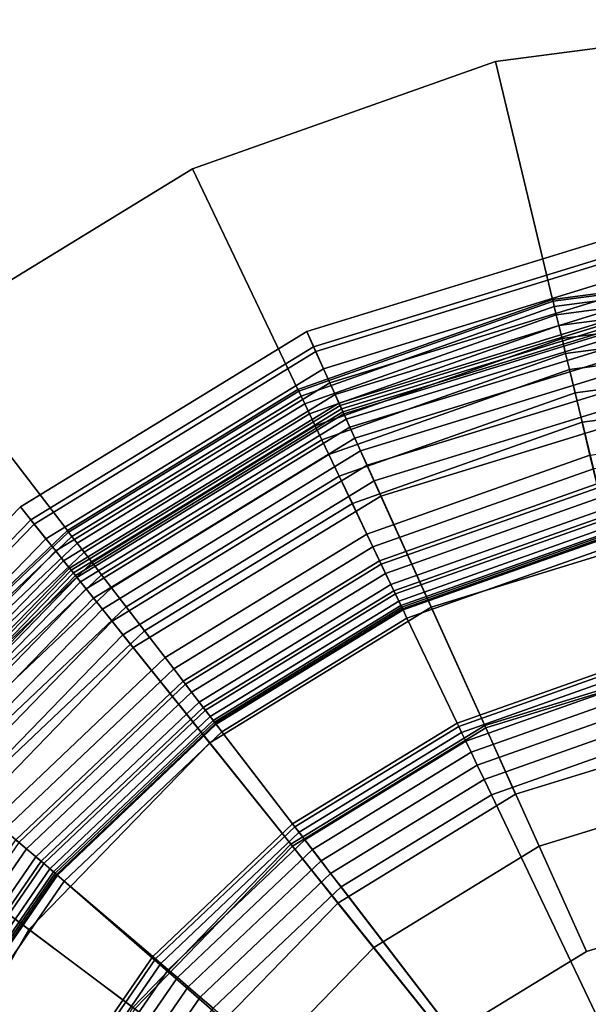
# Model space of a CAD drawing. Extents: x -43.1 to 43.1, y -41.3 to 41.3.
# Tile 651 of 656: x 26.7 to 27.2, y 32.8 to 33.7. Entities that reach past the tile are written whole.
import ezdxf

# ---------------------------------------------------------------- set-up
doc = ezdxf.new("R2010")
doc.units = 0
for name, color, linetype in [('LAMP', 7, 'CONTINUOUS'), ('LAMP_SUPPORT', 18, 'CONTINUOUS'), ('METAL_BASE', 254, 'CONTINUOUS')]:
    doc.layers.add(name, color=color, linetype=linetype)

msp = doc.modelspace()

# ---------------------------------------------------------------- linework, layer by layer
at = {"layer": 'LAMP'}
for points in [[(26.946, 33.3761, 34.4527), (27.2383, 33.466, 34.4527), (27.2409, 33.451, 34.5706), (26.9522, 33.3622, 34.5706)], [(26.9542, 33.3578, 34.1969), (27.2418, 33.4463, 34.1969), (27.2383, 33.466, 34.4527), (26.946, 33.3761, 34.4527)], [(26.9522, 33.3622, 34.5706), (27.2409, 33.451, 34.5706), (27.251, 33.3932, 34.6933), (26.9764, 33.3087, 34.6933)], [(26.9613, 33.3422, 33.9125), (27.2447, 33.4294, 33.9125), (27.2418, 33.4463, 34.1969), (26.9542, 33.3578, 34.1969)], [(26.9671, 33.3292, 33.6123), (27.2472, 33.4153, 33.6123), (27.2447, 33.4294, 33.9125), (26.9613, 33.3422, 33.9125)], [(26.9718, 33.3188, 33.3092), (27.2491, 33.4041, 33.3092), (27.2472, 33.4153, 33.6123), (26.9671, 33.3292, 33.6123)], [(26.9754, 33.3109, 33.0163), (27.2506, 33.3956, 33.0163), (27.2491, 33.4041, 33.3092), (26.9718, 33.3188, 33.3092)], [(26.9778, 33.3056, 32.7463), (27.2516, 33.3899, 32.7463), (27.2506, 33.3956, 33.0163), (26.9754, 33.3109, 33.0163)], [(26.9764, 33.3087, 34.6933), (27.251, 33.3932, 34.6933), (27.2666, 33.3039, 34.8124), (27.0137, 33.2261, 34.8124)], [(26.979, 33.3028, 32.5123), (27.2521, 33.3869, 32.5123), (27.2516, 33.3899, 32.7463), (26.9778, 33.3056, 32.7463)], [(26.9798, 33.3011, 32.4972), (27.2525, 33.385, 32.4972), (27.2521, 33.3869, 32.5123), (26.979, 33.3028, 32.5123)], [(26.982, 33.2962, 32.4834), (27.2534, 33.3797, 32.4834), (27.2525, 33.385, 32.4972), (26.9798, 33.3011, 32.4972)], [(26.6852, 33.2163, 34.4527), (26.946, 33.3761, 34.4527), (26.9522, 33.3622, 34.5706), (26.6947, 33.2043, 34.5706)], [(26.6977, 33.2006, 34.1969), (26.9542, 33.3578, 34.1969), (26.946, 33.3761, 34.4527), (26.6852, 33.2163, 34.4527)], [(26.9854, 33.2888, 32.4712), (27.2548, 33.3716, 32.4712), (27.2534, 33.3797, 32.4834), (26.982, 33.2962, 32.4834)], [(26.9898, 33.279, 32.4612), (27.2566, 33.3611, 32.4612), (27.2548, 33.3716, 32.4712), (26.9854, 33.2888, 32.4712)], [(26.6947, 33.2043, 34.5706), (26.9522, 33.3622, 34.5706), (26.9764, 33.3087, 34.6933), (26.7314, 33.1586, 34.6933)], [(26.7084, 33.1872, 33.9125), (26.9613, 33.3422, 33.9125), (26.9542, 33.3578, 34.1969), (26.6977, 33.2006, 34.1969)], [(26.9951, 33.2673, 32.4537), (27.2588, 33.3485, 32.4537), (27.2566, 33.3611, 32.4612), (26.9898, 33.279, 32.4612)], [(27.001, 33.2542, 32.4491), (27.2613, 33.3343, 32.4491), (27.2588, 33.3485, 32.4537), (26.9951, 33.2673, 32.4537)], [(26.7173, 33.1761, 33.6123), (26.9671, 33.3292, 33.6123), (26.9613, 33.3422, 33.9125), (26.7084, 33.1872, 33.9125)], [(27.0074, 33.2399, 32.4478), (27.264, 33.3189, 32.4478), (27.2613, 33.3343, 32.4491), (27.001, 33.2542, 32.4491)], [(26.7245, 33.1672, 33.3092), (26.9718, 33.3188, 33.3092), (26.9671, 33.3292, 33.6123), (26.7173, 33.1761, 33.6123)], [(26.7298, 33.1605, 33.0163), (26.9754, 33.3109, 33.0163), (26.9718, 33.3188, 33.3092), (26.7245, 33.1672, 33.3092)], [(27.1082, 33.0168, 32.4555), (27.3061, 33.0776, 32.4555), (27.264, 33.3189, 32.4478), (27.0074, 33.2399, 32.4478)], [(26.7335, 33.156, 32.7463), (26.9778, 33.3056, 32.7463), (26.9754, 33.3109, 33.0163), (26.7298, 33.1605, 33.0163)], [(26.7314, 33.1586, 34.6933), (26.9764, 33.3087, 34.6933), (27.0137, 33.2261, 34.8124), (26.788, 33.0879, 34.8124)], [(26.7354, 33.1536, 32.5123), (26.979, 33.3028, 32.5123), (26.9778, 33.3056, 32.7463), (26.7335, 33.156, 32.7463)], [(27.0137, 33.2261, 34.8124), (27.2666, 33.3039, 34.8124), (27.2857, 33.1943, 34.9196), (27.0595, 33.1247, 34.9196)], [(26.7366, 33.152, 32.4972), (26.9798, 33.3011, 32.4972), (26.979, 33.3028, 32.5123), (26.7354, 33.1536, 32.5123)], [(26.7399, 33.1479, 32.4834), (26.982, 33.2962, 32.4834), (26.9798, 33.3011, 32.4972), (26.7366, 33.152, 32.4972)], [(26.7451, 33.1415, 32.4712), (26.9854, 33.2888, 32.4712), (26.982, 33.2962, 32.4834), (26.7399, 33.1479, 32.4834)], [(26.7518, 33.1331, 32.4612), (26.9898, 33.279, 32.4612), (26.9854, 33.2888, 32.4712), (26.7451, 33.1415, 32.4712)], [(26.7598, 33.1231, 32.4537), (26.9951, 33.2673, 32.4537), (26.9898, 33.279, 32.4612), (26.7518, 33.1331, 32.4612)], [(26.7688, 33.1119, 32.4491), (27.001, 33.2542, 32.4491), (26.9951, 33.2673, 32.4537), (26.7598, 33.1231, 32.4537)], [(26.7786, 33.0997, 32.4478), (27.0074, 33.2399, 32.4478), (27.001, 33.2542, 32.4491), (26.7688, 33.1119, 32.4491)], [(26.9317, 32.9086, 32.4555), (27.1082, 33.0168, 32.4555), (27.0074, 33.2399, 32.4478), (26.7786, 33.0997, 32.4478)], [(26.788, 33.0879, 34.8124), (27.0137, 33.2261, 34.8124), (27.0595, 33.1247, 34.9196), (26.8576, 33.001, 34.9196)], [(26.4723, 32.9966, 34.4527), (26.6852, 33.2163, 34.4527), (26.6947, 33.2043, 34.5706), (26.4845, 32.9874, 34.5706)], [(26.4883, 32.9846, 34.1969), (26.6977, 33.2006, 34.1969), (26.6852, 33.2163, 34.4527), (26.4723, 32.9966, 34.4527)], [(26.4845, 32.9874, 34.5706), (26.6947, 33.2043, 34.5706), (26.7314, 33.1586, 34.6933), (26.5314, 32.9522, 34.6933)], [(26.502, 32.9743, 33.9125), (26.7084, 33.1872, 33.9125), (26.6977, 33.2006, 34.1969), (26.4883, 32.9846, 34.1969)], [(26.5134, 32.9657, 33.6123), (26.7173, 33.1761, 33.6123), (26.7084, 33.1872, 33.9125), (26.502, 32.9743, 33.9125)], [(27.0595, 33.1247, 34.9196), (27.2857, 33.1943, 34.9196), (27.3065, 33.0755, 35.0066), (27.1091, 33.0148, 35.0066)], [(26.5226, 32.9589, 33.3092), (26.7245, 33.1672, 33.3092), (26.7173, 33.1761, 33.6123), (26.5134, 32.9657, 33.6123)], [(26.5295, 32.9537, 33.0163), (26.7298, 33.1605, 33.0163), (26.7245, 33.1672, 33.3092), (26.5226, 32.9589, 33.3092)], [(26.5341, 32.9502, 32.7463), (26.7335, 33.156, 32.7463), (26.7298, 33.1605, 33.0163), (26.5295, 32.9537, 33.0163)], [(26.5314, 32.9522, 34.6933), (26.7314, 33.1586, 34.6933), (26.788, 33.0879, 34.8124), (26.6039, 32.8978, 34.8124)], [(26.5366, 32.9484, 32.5123), (26.7354, 33.1536, 32.5123), (26.7335, 33.156, 32.7463), (26.5341, 32.9502, 32.7463)], [(26.5381, 32.9472, 32.4972), (26.7366, 33.152, 32.4972), (26.7354, 33.1536, 32.5123), (26.5366, 32.9484, 32.5123)], [(26.5423, 32.944, 32.4834), (26.7399, 33.1479, 32.4834), (26.7366, 33.152, 32.4972), (26.5381, 32.9472, 32.4972)], [(26.5489, 32.9391, 32.4712), (26.7451, 33.1415, 32.4712), (26.7399, 33.1479, 32.4834), (26.5423, 32.944, 32.4834)], [(26.5575, 32.9326, 32.4612), (26.7518, 33.1331, 32.4612), (26.7451, 33.1415, 32.4712), (26.5489, 32.9391, 32.4712)], [(26.5677, 32.925, 32.4537), (26.7598, 33.1231, 32.4537), (26.7518, 33.1331, 32.4612), (26.5575, 32.9326, 32.4612)], [(26.8576, 33.001, 34.9196), (27.0595, 33.1247, 34.9196), (27.1091, 33.0148, 35.0066), (26.933, 32.9069, 35.0066)], [(26.5793, 32.9163, 32.4491), (26.7688, 33.1119, 32.4491), (26.7598, 33.1231, 32.4537), (26.5677, 32.925, 32.4537)], [(26.5918, 32.9069, 32.4478), (26.7786, 33.0997, 32.4478), (26.7688, 33.1119, 32.4491), (26.5793, 32.9163, 32.4491)], [(26.7876, 32.7599, 32.4555), (26.9317, 32.9086, 32.4555), (26.7786, 33.0997, 32.4478), (26.5918, 32.9069, 32.4478)], [(26.6039, 32.8978, 34.8124), (26.788, 33.0879, 34.8124), (26.8576, 33.001, 34.9196), (26.6929, 32.831, 34.9196)], [(27.1364, 32.9543, 31.956), (27.3179, 33.0101, 31.956), (27.3061, 33.0776, 32.4555), (27.1082, 33.0168, 32.4555)], [(27.1091, 33.0148, 35.0066), (27.3065, 33.0755, 35.0066), (27.3268, 32.9588, 35.0649), (27.1579, 32.9068, 35.0649)], [(26.9745, 32.8551, 31.956), (27.1364, 32.9543, 31.956), (27.1082, 33.0168, 32.4555), (26.9317, 32.9086, 32.4555)], [(26.933, 32.9069, 35.0066), (27.1091, 33.0148, 35.0066), (27.1579, 32.9068, 35.0649), (27.0071, 32.8144, 35.0649)], [(27.1364, 32.9543, 31.956), (26.9745, 32.8551, 31.956), (27.4481, 32.264, 31.956), (27.3179, 33.0101, 31.956)], [(26.6929, 32.831, 34.9196), (26.8576, 33.001, 34.9196), (26.933, 32.9069, 35.0066), (26.7893, 32.7586, 35.0066)], [(27.1579, 32.9068, 35.0649), (27.3268, 32.9588, 35.0649), (27.3449, 32.8552, 35.0862), (27.2011, 32.811, 35.0862)], [(26.8424, 32.7187, 31.956), (26.9745, 32.8551, 31.956), (26.9317, 32.9086, 32.4555), (26.7876, 32.7599, 32.4555)], [(26.685, 32.58, 32.4555), (26.7876, 32.7599, 32.4555), (26.5918, 32.9069, 32.4478), (26.4588, 32.6738, 32.4478)], [(26.7893, 32.7586, 35.0066), (26.933, 32.9069, 35.0066), (27.0071, 32.8144, 35.0649), (26.8841, 32.6874, 35.0649)], [(27.0071, 32.8144, 35.0649), (27.1579, 32.9068, 35.0649), (27.2011, 32.811, 35.0862), (27.0728, 32.7324, 35.0862)], [(26.4728, 32.668, 34.8124), (26.6039, 32.8978, 34.8124), (26.6929, 32.831, 34.9196), (26.5756, 32.6254, 34.9196)], [(26.8424, 32.7187, 31.956), (26.7483, 32.5538, 31.956), (27.4481, 32.264, 31.956), (26.9745, 32.8551, 31.956)], [(27.2011, 32.811, 35.0862), (27.3449, 32.8552, 35.0862), (27.4481, 32.264, 35.0862), (27.0728, 32.7324, 35.0862)], [(26.5756, 32.6254, 34.9196), (26.6929, 32.831, 34.9196), (26.7893, 32.7586, 35.0066), (26.687, 32.5792, 35.0066)], [(26.8841, 32.6874, 35.0649), (27.0071, 32.8144, 35.0649), (27.0728, 32.7324, 35.0862), (26.9681, 32.6243, 35.0862)]]:
    msp.add_3dface(points, dxfattribs=at)
at = {"layer": 'LAMP_SUPPORT'}
for points in [[(27.4142, 33.4375, 28.8247), (27.1701, 33.4054, 28.8247), (27.1705, 33.4037, 28.8097), (27.4142, 33.4358, 28.8097)], [(27.4142, 33.4375, 32.2886), (27.1701, 33.4054, 32.2886), (27.1701, 33.4054, 28.8247), (27.4142, 33.4375, 28.8247)], [(27.4142, 33.4358, 32.3037), (27.1705, 33.4037, 32.3037), (27.1701, 33.4054, 32.2886), (27.4142, 33.4375, 32.2886)], [(27.4142, 33.4358, 28.8097), (27.1705, 33.4037, 28.8097), (27.1716, 33.3989, 28.7959), (27.4143, 33.4309, 28.7959)], [(27.4143, 33.4309, 32.3175), (27.1716, 33.3989, 32.3175), (27.1705, 33.4037, 32.3037), (27.4142, 33.4358, 32.3037)], [(27.4143, 33.4309, 28.7959), (27.1716, 33.3989, 28.7959), (27.1734, 33.3914, 28.7837), (27.4145, 33.4231, 28.7837)], [(27.4145, 33.4231, 32.3297), (27.1734, 33.3914, 32.3297), (27.1716, 33.3989, 32.3175), (27.4143, 33.4309, 32.3175)], [(27.4145, 33.4231, 28.7837), (27.1734, 33.3914, 28.7837), (27.1758, 33.3815, 28.7735), (27.4148, 33.4129, 28.7735)], [(27.4148, 33.4129, 32.3398), (27.1758, 33.3815, 32.3398), (27.1734, 33.3914, 32.3297), (27.4145, 33.4231, 32.3297)], [(27.4148, 33.4129, 28.7735), (27.1758, 33.3815, 28.7735), (27.1787, 33.3696, 28.7657), (27.4151, 33.4008, 28.7657)], [(27.4151, 33.4008, 32.3476), (27.1787, 33.3696, 32.3476), (27.1758, 33.3815, 32.3398), (27.4148, 33.4129, 32.3398)], [(27.1701, 33.4054, 28.8247), (26.938, 33.3232, 28.8247), (26.9387, 33.3217, 28.8097), (27.1705, 33.4037, 28.8097)], [(27.1701, 33.4054, 32.2886), (26.938, 33.3232, 32.2886), (26.938, 33.3232, 28.8247), (27.1701, 33.4054, 28.8247)], [(27.1705, 33.4037, 32.3037), (26.9387, 33.3217, 32.3037), (26.938, 33.3232, 32.2886), (27.1701, 33.4054, 32.2886)], [(27.1705, 33.4037, 28.8097), (26.9387, 33.3217, 28.8097), (26.9409, 33.3172, 28.7959), (27.1716, 33.3989, 28.7959)], [(27.1716, 33.3989, 32.3175), (26.9409, 33.3172, 32.3175), (26.9387, 33.3217, 32.3037), (27.1705, 33.4037, 32.3037)], [(27.1716, 33.3989, 28.7959), (26.9409, 33.3172, 28.7959), (26.9442, 33.3102, 28.7837), (27.1734, 33.3914, 28.7837)], [(27.1734, 33.3914, 32.3297), (26.9442, 33.3102, 32.3297), (26.9409, 33.3172, 32.3175), (27.1716, 33.3989, 32.3175)], [(27.4151, 33.4008, 28.7657), (27.1787, 33.3696, 28.7657), (27.1819, 33.3562, 28.7608), (27.4155, 33.3869, 28.7608)], [(27.4155, 33.3869, 32.3525), (27.1819, 33.3562, 32.3525), (27.1787, 33.3696, 32.3476), (27.4151, 33.4008, 32.3476)], [(27.1734, 33.3914, 28.7837), (26.9442, 33.3102, 28.7837), (26.9486, 33.301, 28.7735), (27.1758, 33.3815, 28.7735)], [(27.1758, 33.3815, 32.3398), (26.9486, 33.301, 32.3398), (26.9442, 33.3102, 32.3297), (27.1734, 33.3914, 32.3297)], [(27.4155, 33.3869, 28.7608), (27.1819, 33.3562, 28.7608), (27.1854, 33.3415, 28.7591), (27.4159, 33.3719, 28.7591)], [(27.4159, 33.3719, 32.3543), (27.1854, 33.3415, 32.3543), (27.1819, 33.3562, 32.3525), (27.4155, 33.3869, 32.3525)], [(27.1758, 33.3815, 28.7735), (26.9486, 33.301, 28.7735), (26.9538, 33.29, 28.7657), (27.1787, 33.3696, 28.7657)], [(27.1787, 33.3696, 32.3476), (26.9538, 33.29, 32.3476), (26.9486, 33.301, 32.3398), (27.1758, 33.3815, 32.3398)], [(27.1787, 33.3696, 28.7657), (26.9538, 33.29, 28.7657), (26.9598, 33.2775, 28.7608), (27.1819, 33.3562, 28.7608)], [(27.1819, 33.3562, 32.3525), (26.9598, 33.2775, 32.3525), (26.9538, 33.29, 32.3476), (27.1787, 33.3696, 32.3476)], [(27.4159, 33.3719, 28.7591), (27.1854, 33.3415, 28.7591), (27.1905, 33.3202, 28.7574), (27.4164, 33.35, 28.7574)], [(27.4183, 33.2787, 32.3543), (27.2072, 33.2509, 32.3543), (27.1854, 33.3415, 32.3543), (27.4159, 33.3719, 32.3543)], [(27.1819, 33.3562, 28.7608), (26.9598, 33.2775, 28.7608), (26.9663, 33.264, 28.7591), (27.1854, 33.3415, 28.7591)], [(27.1854, 33.3415, 32.3543), (26.9663, 33.264, 32.3543), (26.9598, 33.2775, 32.3525), (27.1819, 33.3562, 32.3525)], [(27.4164, 33.35, 28.7574), (27.1905, 33.3202, 28.7574), (27.1969, 33.2934, 28.7526), (27.4172, 33.3224, 28.7526)], [(27.1854, 33.3415, 28.7591), (26.9663, 33.264, 28.7591), (26.9757, 33.2441, 28.7574), (27.1905, 33.3202, 28.7574)], [(27.2072, 33.2509, 32.3543), (27.0064, 33.1798, 32.3543), (26.9663, 33.264, 32.3543), (27.1854, 33.3415, 32.3543)], [(26.938, 33.3232, 28.8247), (26.7281, 33.1946, 28.8247), (26.7291, 33.1932, 28.8097), (26.9387, 33.3217, 28.8097)], [(26.938, 33.3232, 32.2886), (26.7281, 33.1946, 32.2886), (26.7281, 33.1946, 28.8247), (26.938, 33.3232, 28.8247)], [(26.9387, 33.3217, 32.3037), (26.7291, 33.1932, 32.3037), (26.7281, 33.1946, 32.2886), (26.938, 33.3232, 32.2886)], [(26.9387, 33.3217, 28.8097), (26.7291, 33.1932, 28.8097), (26.7321, 33.1893, 28.7959), (26.9409, 33.3172, 28.7959)], [(26.9409, 33.3172, 32.3175), (26.7321, 33.1893, 32.3175), (26.7291, 33.1932, 32.3037), (26.9387, 33.3217, 32.3037)], [(27.4172, 33.3224, 28.7526), (27.1969, 33.2934, 28.7526), (27.2041, 33.2635, 28.745), (27.418, 33.2916, 28.745)], [(26.9409, 33.3172, 28.7959), (26.7321, 33.1893, 28.7959), (26.7369, 33.1831, 28.7837), (26.9442, 33.3102, 28.7837)], [(26.9442, 33.3102, 32.3297), (26.7369, 33.1831, 32.3297), (26.7321, 33.1893, 32.3175), (26.9409, 33.3172, 32.3175)], [(27.1905, 33.3202, 28.7574), (26.9757, 33.2441, 28.7574), (26.9876, 33.2193, 28.7526), (27.1969, 33.2934, 28.7526)], [(26.9442, 33.3102, 28.7837), (26.7369, 33.1831, 28.7837), (26.7431, 33.1751, 28.7735), (26.9486, 33.301, 28.7735)], [(26.9486, 33.301, 32.3398), (26.7431, 33.1751, 32.3398), (26.7369, 33.1831, 32.3297), (26.9442, 33.3102, 32.3297)], [(26.9486, 33.301, 28.7735), (26.7431, 33.1751, 28.7735), (26.7505, 33.1654, 28.7657), (26.9538, 33.29, 28.7657)], [(26.9538, 33.29, 32.3476), (26.7505, 33.1654, 32.3476), (26.7431, 33.1751, 32.3398), (26.9486, 33.301, 32.3398)], [(26.9538, 33.29, 28.7657), (26.7505, 33.1654, 28.7657), (26.7589, 33.1544, 28.7608), (26.9598, 33.2775, 28.7608)], [(26.9598, 33.2775, 32.3525), (26.7589, 33.1544, 32.3525), (26.7505, 33.1654, 32.3476), (26.9538, 33.29, 32.3476)], [(27.1969, 33.2934, 28.7526), (26.9876, 33.2193, 28.7526), (27.0008, 33.1915, 28.745), (27.2041, 33.2635, 28.745)], [(26.9598, 33.2775, 28.7608), (26.7589, 33.1544, 28.7608), (26.7681, 33.1425, 28.7591), (26.9663, 33.264, 28.7591)], [(26.9663, 33.264, 32.3543), (26.7681, 33.1425, 32.3543), (26.7589, 33.1544, 32.3525), (26.9598, 33.2775, 32.3525)], [(26.9663, 33.264, 28.7591), (26.7681, 33.1425, 28.7591), (26.7814, 33.1251, 28.7574), (26.9757, 33.2441, 28.7574)], [(27.0064, 33.1798, 32.3543), (26.8248, 33.0685, 32.3543), (26.7681, 33.1425, 32.3543), (26.9663, 33.264, 32.3543)], [(27.2041, 33.2635, 28.745), (27.0008, 33.1915, 28.745), (27.014, 33.1639, 28.735), (27.2113, 33.2337, 28.735)], [(27.2104, 33.2373, 32.3527), (27.0124, 33.1672, 32.3527), (27.0064, 33.1798, 32.3543), (27.2072, 33.2509, 32.3543)], [(26.9757, 33.2441, 28.7574), (26.7814, 33.1251, 28.7574), (26.7982, 33.1032, 28.7526), (26.9876, 33.2193, 28.7526)], [(27.2134, 33.2249, 32.3481), (27.0179, 33.1556, 32.3481), (27.0124, 33.1672, 32.3527), (27.2104, 33.2373, 32.3527)], [(27.2113, 33.2337, 28.735), (27.014, 33.1639, 28.735), (27.0255, 33.1397, 28.7229), (27.2175, 33.2077, 28.7229)], [(27.2161, 33.2139, 32.3409), (27.0228, 33.1454, 32.3409), (27.0179, 33.1556, 32.3481), (27.2134, 33.2249, 32.3481)], [(26.9876, 33.2193, 28.7526), (26.7982, 33.1032, 28.7526), (26.8169, 33.0788, 28.745), (27.0008, 33.1915, 28.745)], [(27.2183, 33.2047, 32.3315), (27.0269, 33.1369, 32.3315), (27.0228, 33.1454, 32.3409), (27.2161, 33.2139, 32.3409)], [(27.2175, 33.2077, 28.7229), (27.0255, 33.1397, 28.7229), (27.0338, 33.1223, 28.709), (27.222, 33.1889, 28.709)], [(27.2199, 33.1977, 32.3202), (27.03, 33.1304, 32.3202), (27.0269, 33.1369, 32.3315), (27.2183, 33.2047, 32.3315)], [(27.221, 33.1932, 32.3074), (27.0319, 33.1262, 32.3074), (27.03, 33.1304, 32.3202), (27.2199, 33.1977, 32.3202)], [(26.7281, 33.1946, 28.8247), (26.5495, 33.0251, 28.8247), (26.5508, 33.024, 28.8097), (26.7291, 33.1932, 28.8097)], [(26.7281, 33.1946, 32.2886), (26.5495, 33.0251, 32.2886), (26.5495, 33.0251, 28.8247), (26.7281, 33.1946, 28.8247)], [(26.7291, 33.1932, 32.3037), (26.5508, 33.024, 32.3037), (26.5495, 33.0251, 32.2886), (26.7281, 33.1946, 32.2886)], [(26.7291, 33.1932, 28.8097), (26.5508, 33.024, 28.8097), (26.5546, 33.0208, 28.7959), (26.7321, 33.1893, 28.7959)], [(26.7321, 33.1893, 32.3175), (26.5546, 33.0208, 32.3175), (26.5508, 33.024, 32.3037), (26.7291, 33.1932, 32.3037)], [(26.7321, 33.1893, 28.7959), (26.5546, 33.0208, 28.7959), (26.5605, 33.0157, 28.7837), (26.7369, 33.1831, 28.7837)], [(26.7369, 33.1831, 32.3297), (26.5605, 33.0157, 32.3297), (26.5546, 33.0208, 32.3175), (26.7321, 33.1893, 32.3175)], [(27.0008, 33.1915, 28.745), (26.8169, 33.0788, 28.745), (26.8356, 33.0545, 28.735), (27.014, 33.1639, 28.735)], [(27.4304, 32.2792, 31.3898), (26.8629, 33.0188, 31.3898), (27.0334, 33.1233, 31.3898), (27.2218, 33.19, 31.3898)], [(27.2214, 33.1916, 32.2934), (27.0327, 33.1248, 32.2934), (27.0319, 33.1262, 32.3074), (27.221, 33.1932, 32.3074)], [(27.2218, 33.19, 31.3898), (27.0334, 33.1233, 31.3898), (27.0327, 33.1248, 32.2934), (27.2214, 33.1916, 32.2934)], [(27.222, 33.1889, 28.709), (27.0338, 33.1223, 28.709), (27.0374, 33.1147, 28.6937), (27.224, 33.1808, 28.6937)], [(26.7369, 33.1831, 28.7837), (26.5605, 33.0157, 28.7837), (26.5682, 33.0091, 28.7735), (26.7431, 33.1751, 28.7735)], [(26.7431, 33.1751, 32.3398), (26.5682, 33.0091, 32.3398), (26.5605, 33.0157, 32.3297), (26.7369, 33.1831, 32.3297)], [(27.0124, 33.1672, 32.3527), (26.8333, 33.0574, 32.3527), (26.8248, 33.0685, 32.3543), (27.0064, 33.1798, 32.3543)], [(27.224, 33.1808, 28.6937), (27.0374, 33.1147, 28.6937), (27.0831, 33.0191, 27.6716), (27.2487, 33.0777, 27.6716)], [(26.7431, 33.1751, 28.7735), (26.5682, 33.0091, 28.7735), (26.5775, 33.0012, 28.7657), (26.7505, 33.1654, 28.7657)], [(26.7505, 33.1654, 32.3476), (26.5775, 33.0012, 32.3476), (26.5682, 33.0091, 32.3398), (26.7431, 33.1751, 32.3398)], [(26.7505, 33.1654, 28.7657), (26.5775, 33.0012, 28.7657), (26.588, 32.9922, 28.7608), (26.7589, 33.1544, 28.7608)], [(26.7589, 33.1544, 32.3525), (26.588, 32.9922, 32.3525), (26.5775, 33.0012, 32.3476), (26.7505, 33.1654, 32.3476)], [(27.0179, 33.1556, 32.3481), (26.8411, 33.0473, 32.3481), (26.8333, 33.0574, 32.3527), (27.0124, 33.1672, 32.3527)], [(27.014, 33.1639, 28.735), (26.8356, 33.0545, 28.735), (26.8518, 33.0333, 28.7229), (27.0255, 33.1397, 28.7229)], [(26.7589, 33.1544, 28.7608), (26.588, 32.9922, 28.7608), (26.5994, 32.9825, 28.7591), (26.7681, 33.1425, 28.7591)], [(26.7681, 33.1425, 32.3543), (26.5994, 32.9825, 32.3543), (26.588, 32.9922, 32.3525), (26.7589, 33.1544, 32.3525)], [(27.0228, 33.1454, 32.3409), (26.848, 33.0383, 32.3409), (26.8411, 33.0473, 32.3481), (27.0179, 33.1556, 32.3481)], [(26.7681, 33.1425, 28.7591), (26.5994, 32.9825, 28.7591), (26.6161, 32.9682, 28.7574), (26.7814, 33.1251, 28.7574)], [(26.8248, 33.0685, 32.3543), (26.6703, 32.9219, 32.3543), (26.5994, 32.9825, 32.3543), (26.7681, 33.1425, 32.3543)], [(27.0269, 33.1369, 32.3315), (26.8537, 33.0308, 32.3315), (26.848, 33.0383, 32.3409), (27.0228, 33.1454, 32.3409)], [(27.0255, 33.1397, 28.7229), (26.8518, 33.0333, 28.7229), (26.8636, 33.018, 28.709), (27.0338, 33.1223, 28.709)], [(27.03, 33.1304, 32.3202), (26.8581, 33.0251, 32.3202), (26.8537, 33.0308, 32.3315), (27.0269, 33.1369, 32.3315)], [(26.7814, 33.1251, 28.7574), (26.6161, 32.9682, 28.7574), (26.637, 32.9503, 28.7526), (26.7982, 33.1032, 28.7526)], [(27.0319, 33.1262, 32.3074), (26.8609, 33.0214, 32.3074), (26.8581, 33.0251, 32.3202), (27.03, 33.1304, 32.3202)], [(27.0327, 33.1248, 32.2934), (26.8619, 33.0201, 32.2934), (26.8609, 33.0214, 32.3074), (27.0319, 33.1262, 32.3074)], [(27.0334, 33.1233, 31.3898), (26.8629, 33.0188, 31.3898), (26.8619, 33.0201, 32.2934), (27.0327, 33.1248, 32.2934)], [(27.0338, 33.1223, 28.709), (26.8636, 33.018, 28.709), (26.8687, 33.0113, 28.6937), (27.0374, 33.1147, 28.6937)], [(27.0374, 33.1147, 28.6937), (26.8687, 33.0113, 28.6937), (26.9332, 32.9272, 27.6716), (27.0831, 33.0191, 27.6716)], [(26.7982, 33.1032, 28.7526), (26.637, 32.9503, 28.7526), (26.6605, 32.9303, 28.745), (26.8169, 33.0788, 28.745)], [(26.8169, 33.0788, 28.745), (26.6605, 32.9303, 28.745), (26.6838, 32.9104, 28.735), (26.8356, 33.0545, 28.735)], [(27.2487, 33.0777, 27.6716), (27.0831, 33.0191, 27.6716), (27.0845, 33.0161, 27.6563), (27.2495, 33.0746, 27.6563)], [(27.2495, 33.0746, 27.6563), (27.0845, 33.0161, 27.6563), (27.0872, 33.0105, 27.6424), (27.2509, 33.0685, 27.6424)], [(26.8333, 33.0574, 32.3527), (26.6809, 32.9128, 32.3527), (26.6703, 32.9219, 32.3543), (26.8248, 33.0685, 32.3543)], [(27.2509, 33.0685, 27.6424), (27.0872, 33.0105, 27.6424), (27.091, 33.0025, 27.6303), (27.253, 33.0599, 27.6303)], [(26.8411, 33.0473, 32.3481), (26.6907, 32.9045, 32.3481), (26.6809, 32.9128, 32.3527), (26.8333, 33.0574, 32.3527)], [(26.8356, 33.0545, 28.735), (26.6838, 32.9104, 28.735), (26.7041, 32.8931, 28.7229), (26.8518, 33.0333, 28.7229)], [(27.253, 33.0599, 27.6303), (27.091, 33.0025, 27.6303), (27.0958, 32.9925, 27.6203), (27.2556, 33.0491, 27.6203)], [(26.848, 33.0383, 32.3409), (26.6993, 32.8972, 32.3409), (26.6907, 32.9045, 32.3481), (26.8411, 33.0473, 32.3481)], [(27.2556, 33.0491, 27.6203), (27.0958, 32.9925, 27.6203), (27.1013, 32.9808, 27.6127), (27.2586, 33.0365, 27.6127)], [(26.8537, 33.0308, 32.3315), (26.7065, 32.891, 32.3315), (26.6993, 32.8972, 32.3409), (26.848, 33.0383, 32.3409)], [(27.2586, 33.0365, 27.6127), (27.1013, 32.9808, 27.6127), (27.1076, 32.9677, 27.6079), (27.262, 33.0224, 27.6079)], [(26.8518, 33.0333, 28.7229), (26.7041, 32.8931, 28.7229), (26.7188, 32.8805, 28.709), (26.8636, 33.018, 28.709)], [(26.8581, 33.0251, 32.3202), (26.7119, 32.8864, 32.3202), (26.7065, 32.891, 32.3315), (26.8537, 33.0308, 32.3315)], [(26.8609, 33.0214, 32.3074), (26.7154, 32.8834, 32.3074), (26.7119, 32.8864, 32.3202), (26.8581, 33.0251, 32.3202)], [(26.8619, 33.0201, 32.2934), (26.7167, 32.8823, 32.2934), (26.7154, 32.8834, 32.3074), (26.8609, 33.0214, 32.3074)], [(26.8629, 33.0188, 31.3898), (26.718, 32.8812, 31.3898), (26.7167, 32.8823, 32.2934), (26.8619, 33.0201, 32.2934)], [(27.4304, 32.2792, 31.3898), (27.4221, 32.2671, 31.3898), (26.718, 32.8812, 31.3898), (26.8629, 33.0188, 31.3898)], [(26.8636, 33.018, 28.709), (26.7188, 32.8805, 28.709), (26.7251, 32.8751, 28.6937), (26.8687, 33.0113, 28.6937)], [(27.0831, 33.0191, 27.6716), (26.9332, 32.9272, 27.6716), (26.9352, 32.9247, 27.6563), (27.0845, 33.0161, 27.6563)], [(27.0845, 33.0161, 27.6563), (26.9352, 32.9247, 27.6563), (26.939, 32.9197, 27.6424), (27.0872, 33.0105, 27.6424)], [(27.262, 33.0224, 27.6079), (27.1076, 32.9677, 27.6079), (27.1143, 32.9537, 27.6063), (27.2656, 33.0073, 27.6063)], [(26.8687, 33.0113, 28.6937), (26.7251, 32.8751, 28.6937), (26.8057, 32.8063, 27.6716), (26.9332, 32.9272, 27.6716)], [(27.0872, 33.0105, 27.6424), (26.939, 32.9197, 27.6424), (26.9444, 32.9127, 27.6303), (27.091, 33.0025, 27.6303)], [(27.2656, 33.0073, 27.6063), (27.1143, 32.9537, 27.6063), (27.2667, 32.634, 27.6063), (27.3483, 32.6629, 27.6063)], [(27.091, 33.0025, 27.6303), (26.9444, 32.9127, 27.6303), (26.9512, 32.9038, 27.6203), (27.0958, 32.9925, 27.6203)], [(27.0958, 32.9925, 27.6203), (26.9512, 32.9038, 27.6203), (26.9591, 32.8936, 27.6127), (27.1013, 32.9808, 27.6127)], [(27.1013, 32.9808, 27.6127), (26.9591, 32.8936, 27.6127), (26.9678, 32.8821, 27.6079), (27.1076, 32.9677, 27.6079)], [(27.1076, 32.9677, 27.6079), (26.9678, 32.8821, 27.6079), (26.9773, 32.8698, 27.6063), (27.1143, 32.9537, 27.6063)], [(27.1143, 32.9537, 27.6063), (26.9773, 32.8698, 27.6063), (27.1929, 32.5888, 27.6063), (27.2667, 32.634, 27.6063)], [(26.9332, 32.9272, 27.6716), (26.8057, 32.8063, 27.6716), (26.8082, 32.8041, 27.6563), (26.9352, 32.9247, 27.6563)], [(26.9352, 32.9247, 27.6563), (26.8082, 32.8041, 27.6563), (26.813, 32.8001, 27.6424), (26.939, 32.9197, 27.6424)], [(26.939, 32.9197, 27.6424), (26.813, 32.8001, 27.6424), (26.8197, 32.7943, 27.6303), (26.9444, 32.9127, 27.6303)], [(26.6907, 32.9045, 32.3481), (26.5732, 32.7336, 32.3481), (26.562, 32.7397, 32.3527), (26.6809, 32.9128, 32.3527)], [(26.6838, 32.9104, 28.735), (26.5652, 32.738, 28.735), (26.5887, 32.7252, 28.7229), (26.7041, 32.8931, 28.7229)], [(26.9444, 32.9127, 27.6303), (26.8197, 32.7943, 27.6303), (26.8282, 32.7871, 27.6203), (26.9512, 32.9038, 27.6203)], [(26.6993, 32.8972, 32.3409), (26.5832, 32.7282, 32.3409), (26.5732, 32.7336, 32.3481), (26.6907, 32.9045, 32.3481)], [(26.9512, 32.9038, 27.6203), (26.8282, 32.7871, 27.6203), (26.838, 32.7787, 27.6127), (26.9591, 32.8936, 27.6127)], [(26.7065, 32.891, 32.3315), (26.5915, 32.7237, 32.3315), (26.5832, 32.7282, 32.3409), (26.6993, 32.8972, 32.3409)], [(26.7041, 32.8931, 28.7229), (26.5887, 32.7252, 28.7229), (26.6057, 32.716, 28.709), (26.7188, 32.8805, 28.709)], [(26.7119, 32.8864, 32.3202), (26.5978, 32.7203, 32.3202), (26.5915, 32.7237, 32.3315), (26.7065, 32.891, 32.3315)], [(26.9591, 32.8936, 27.6127), (26.838, 32.7787, 27.6127), (26.849, 32.7693, 27.6079), (26.9678, 32.8821, 27.6079)], [(27.4221, 32.2671, 31.3898), (26.5283, 32.5319, 31.3898), (26.6047, 32.7165, 31.3898), (26.718, 32.8812, 31.3898)], [(26.7154, 32.8834, 32.3074), (26.6018, 32.7181, 32.3074), (26.5978, 32.7203, 32.3202), (26.7119, 32.8864, 32.3202)], [(26.7167, 32.8823, 32.2934), (26.6033, 32.7173, 32.2934), (26.6018, 32.7181, 32.3074), (26.7154, 32.8834, 32.3074)], [(26.718, 32.8812, 31.3898), (26.6047, 32.7165, 31.3898), (26.6033, 32.7173, 32.2934), (26.7167, 32.8823, 32.2934)], [(26.9678, 32.8821, 27.6079), (26.849, 32.7693, 27.6079), (26.8608, 32.7592, 27.6063), (26.9773, 32.8698, 27.6063)], [(26.7188, 32.8805, 28.709), (26.6057, 32.716, 28.709), (26.613, 32.712, 28.6937), (26.7251, 32.8751, 28.6937)], [(26.7251, 32.8751, 28.6937), (26.613, 32.712, 28.6937), (26.7062, 32.6614, 27.6716), (26.8057, 32.8063, 27.6716)], [(26.9773, 32.8698, 27.6063), (26.8608, 32.7592, 27.6063), (27.1301, 32.5292, 27.6063), (27.1929, 32.5888, 27.6063)], [(26.8057, 32.8063, 27.6716), (26.7062, 32.6614, 27.6716), (26.7091, 32.6599, 27.6563), (26.8082, 32.8041, 27.6563)], [(26.8082, 32.8041, 27.6563), (26.7091, 32.6599, 27.6563), (26.7146, 32.6569, 27.6424), (26.813, 32.8001, 27.6424)], [(26.813, 32.8001, 27.6424), (26.7146, 32.6569, 27.6424), (26.7223, 32.6527, 27.6303), (26.8197, 32.7943, 27.6303)], [(26.8197, 32.7943, 27.6303), (26.7223, 32.6527, 27.6303), (26.7321, 32.6474, 27.6203), (26.8282, 32.7871, 27.6203)], [(26.8282, 32.7871, 27.6203), (26.7321, 32.6474, 27.6203), (26.7435, 32.6412, 27.6127), (26.838, 32.7787, 27.6127)], [(26.838, 32.7787, 27.6127), (26.7435, 32.6412, 27.6127), (26.7562, 32.6343, 27.6079), (26.849, 32.7693, 27.6079)], [(26.849, 32.7693, 27.6079), (26.7562, 32.6343, 27.6079), (26.7699, 32.6269, 27.6063), (26.8608, 32.7592, 27.6063)]]:
    msp.add_3dface(points, dxfattribs=at)
at = {"layer": 'METAL_BASE'}
for points in [[(27.4083, 33.6604, 30.5563), (27.118, 33.6222, 30.5563), (27.118, 33.6222, 29.6693), (27.4083, 33.6604, 29.6693)], [(27.4142, 33.4375, 29.6693), (27.4083, 33.6604, 29.6693), (27.118, 33.6222, 29.6693), (27.1701, 33.4054, 29.6693)], [(27.1701, 33.4054, 30.5563), (27.118, 33.6222, 30.5563), (27.4083, 33.6604, 30.5563), (27.4142, 33.4375, 30.5563)], [(27.118, 33.6222, 30.5563), (26.842, 33.5245, 30.5563), (26.842, 33.5245, 29.6693), (27.118, 33.6222, 29.6693)], [(27.1701, 33.4054, 29.6693), (27.118, 33.6222, 29.6693), (26.842, 33.5245, 29.6693), (26.938, 33.3232, 29.6693)], [(26.938, 33.3232, 30.5563), (26.842, 33.5245, 30.5563), (27.118, 33.6222, 30.5563), (27.1701, 33.4054, 30.5563)], [(26.842, 33.5245, 30.5563), (26.5923, 33.3715, 30.5563), (26.5923, 33.3715, 29.6693), (26.842, 33.5245, 29.6693)], [(26.938, 33.3232, 29.6693), (26.842, 33.5245, 29.6693), (26.5923, 33.3715, 29.6693), (26.7281, 33.1946, 29.6693)], [(26.7281, 33.1946, 30.5563), (26.5923, 33.3715, 30.5563), (26.842, 33.5245, 30.5563), (26.938, 33.3232, 30.5563)], [(27.4142, 33.4375, 29.6693), (27.1701, 33.4054, 29.6693), (27.1701, 33.4054, 30.5563), (27.4142, 33.4375, 30.5563)], [(27.1701, 33.4054, 29.6693), (26.938, 33.3232, 29.6693), (26.938, 33.3232, 30.5563), (27.1701, 33.4054, 30.5563)], [(26.7281, 33.1946, 29.6693), (26.5923, 33.3715, 29.6693), (26.3799, 33.1699, 29.6693), (26.5495, 33.0251, 29.6693)], [(26.5495, 33.0251, 30.5563), (26.3799, 33.1699, 30.5563), (26.5923, 33.3715, 30.5563), (26.7281, 33.1946, 30.5563)], [(26.938, 33.3232, 29.6693), (26.7281, 33.1946, 29.6693), (26.7281, 33.1946, 30.5563), (26.938, 33.3232, 30.5563)], [(26.7281, 33.1946, 29.6693), (26.5495, 33.0251, 29.6693), (26.5495, 33.0251, 30.5563), (26.7281, 33.1946, 30.5563)]]:
    msp.add_3dface(points, dxfattribs=at)

doc.saveas('drawing.dxf')
